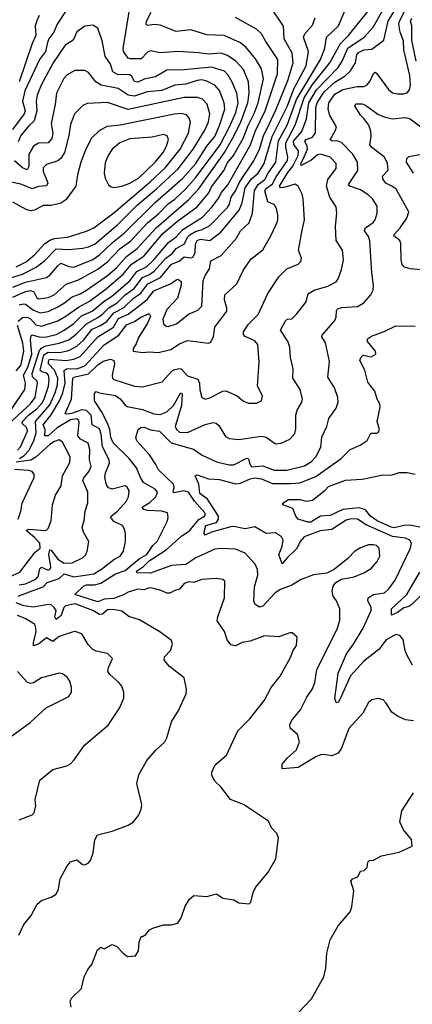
# Model space of a CAD drawing. Extents: x 1246230 to 1426786, y 660032 to 763141.
# Tile 358 of 566: x 1380858 to 1383308, y 665207 to 671354. Entities that reach past the tile are written whole.
import ezdxf

# ---------------------------------------------------------------- set-up
doc = ezdxf.new("R2010")
doc.units = 0

msp = doc.modelspace()

# ---------------------------------------------------------------- linework, layer by layer
at = {"layer": '0CON10XD'}
for points in [[(1381945, 668196.2), (1381976.1, 668233.9), (1382011.5, 668255), (1382017.7, 668265), (1382013.8, 668275), (1381947.7, 668347.7), (1381911.4, 668405), (1381882.4, 668412.4), (1381819.7, 668399.7), (1381815.6, 668405), (1381822.2, 668435), (1381817.9, 668455), (1381723.1, 668543.1), (1381707.6, 668577.6), (1381667.4, 668637.4), (1381589.4, 668725), (1381582, 668745), (1381597.1, 668795), (1381612.8, 668807.2), (1381635, 668809.1), (1381673.9, 668793.9), (1381730, 668785), (1381802.2, 668712.2), (1381942, 668672), (1381996.7, 668635), (1382085, 668592.4), (1382165, 668574.7), (1382195, 668574.7), (1382275, 668616.1), (1382285, 668612.9), (1382292.1, 668585), (1382305, 668562.4), (1382375, 668568.3), (1382445, 668541.1), (1382525, 668542.2), (1382635, 668567.5), (1382678.2, 668595), (1382705.5, 668625), (1382736.5, 668685), (1382743.6, 668746.4), (1382774.2, 668815), (1382786.8, 668863.2), (1382832.1, 668927.9), (1382845.7, 668965), (1382841.9, 668995), (1382821.4, 669055), (1382781.3, 669121.3), (1382790.2, 669220.2), (1382765.4, 669335.4), (1382743.3, 669373.3), (1382744.4, 669385), (1382824.6, 669475.4), (1382832.7, 669497.3), (1382833.8, 669536.2), (1382841.1, 669548.9), (1382865, 669557.5), (1382966.5, 669563.5), (1383005, 669586.7), (1383049.2, 669635), (1383062.5, 669665), (1383065.9, 669694.1), (1383054.4, 669775), (1383043, 669973), (1383035, 669999.2), (1383008.5, 670035), (1383016.2, 670055), (1383062.8, 670087.2), (1383076.5, 670105), (1383089.2, 670145), (1383088.7, 670188.7), (1383058.6, 670235), (1383031.2, 670261.2), (1382985, 670290.9), (1382917.5, 670315), (1382910, 670325), (1382967.1, 670412.9), (1382965.9, 670465), (1382935.7, 670515), (1382865, 670587.3), (1382845, 670595.3), (1382806.4, 670596.4), (1382794.6, 670604.6), (1382829.3, 670665), (1382833.8, 670685), (1382793.9, 670755), (1382781.6, 670795), (1382786.4, 670835), (1382825, 670889.6), (1382875, 670917.5), (1382963.1, 670936.9), (1383005, 670936.4), (1383024.7, 670945.3), (1383042.1, 670967.9), (1383065, 671018.6), (1383075, 671025.7), (1383085, 671020), (1383158.3, 670918.3), (1383185, 670897.3), (1383215, 670890), (1383255, 670891.8), (1383275, 670897.8), (1383289.6, 670915), (1383295.8, 670944.2), (1383293.1, 671005), (1383254.5, 671164.5), (1383251.9, 671221.9), (1383232.2, 671275), (1383222.7, 671325), (1383227.5, 671345), (1383305, 671497.3)], [(1380793.6, 668835), (1380925, 668955.9), (1380954.4, 668995), (1380969.6, 669085), (1380966.5, 669096.5), (1380936.9, 669125), (1380935.1, 669145), (1380982, 669288), (1380995.8, 669304.2), (1381021.9, 669318.1), (1381105, 669333.8), (1381165, 669355.9), (1381209.5, 669390.5), (1381274.1, 669455.9), (1381345, 669494.2), (1381375.3, 669514.7), (1381415.1, 669554.9), (1381466.8, 669585), (1381516, 669635), (1381572.7, 669675), (1381625, 669744.8), (1381667.3, 669762.7), (1381696.9, 669783.1), (1381766.9, 669863.1), (1381809.1, 669895), (1381834.8, 669925), (1381885.4, 669954.6), (1381905.5, 669995), (1381919.9, 670010.1), (1381955, 670032.4), (1381996.6, 670043.4), (1382043.2, 670066.8), (1382155, 670181.4), (1382167.5, 670202.5), (1382178, 670245), (1382205, 670285.3), (1382230.3, 670339.7), (1382318, 670472), (1382353.2, 670545), (1382380.4, 670635), (1382401.4, 670675), (1382458.9, 670795), (1382530.9, 670975), (1382564.2, 671084.2), (1382557.2, 671145), (1382508.6, 671235), (1382503, 671313), (1382423.7, 671433.7)], [(1380855, 669572.9), (1380880.8, 669580.8), (1380895, 669577.9), (1380945, 669539.3), (1380985, 669523.5), (1381035, 669532.7), (1381095, 669560.9), (1381137.3, 669585), (1381185.5, 669624.5), (1381235, 669642.2), (1381275.2, 669664.8), (1381405, 669757.2), (1381462.6, 669805), (1381525.1, 669874.9), (1381591.7, 669925), (1381708.5, 670055), (1381911.2, 670228.8), (1381973.7, 670296.3), (1382135.3, 670524.7), (1382195, 670626.9), (1382238.2, 670715), (1382282, 670835), (1382289.7, 670895), (1382285, 670965.8), (1382253.3, 671043.3), (1382206.2, 671095), (1382155, 671130.7), (1382115, 671145.3), (1382035, 671138.8), (1381975, 671147.6), (1381844.7, 671154.7), (1381735, 671147.5), (1381675, 671158.9), (1381655, 671150), (1381615, 671110), (1381548.5, 671108.5), (1381535, 671114.5), (1381506.1, 671155), (1381504.1, 671174.1), (1381550.6, 671465)], [(1380856.5, 668615), (1380886.8, 668633.2), (1380915, 668664.3), (1380945.2, 668725), (1380960.3, 668775), (1380955.7, 668845), (1381045, 668949.8), (1381079.2, 669025), (1381094.2, 669075), (1381095.8, 669115), (1381076, 669165), (1381038.2, 669205), (1381037.1, 669222.9), (1381044.1, 669235), (1381145, 669227), (1381195, 669234.2), (1381235, 669250.2), (1381345, 669373.6), (1381443.9, 669435), (1381475, 669487.2), (1381534.9, 669515.1), (1381586.1, 669553.9), (1381652.6, 669607.4), (1381695, 669660.4), (1381803, 669707), (1381835, 669730.6), (1381845, 669733.1), (1381865, 669720), (1381866.4, 669696.4), (1381841.8, 669615), (1381775.2, 669544.8), (1381750.9, 669485), (1381754.5, 669455), (1381770.8, 669440.8), (1381785, 669438.5), (1381835.7, 669454.3), (1381910.8, 669515), (1381969.2, 669540.8), (1381994.4, 669565), (1382002.8, 669725), (1382014.2, 669755.8), (1382041.5, 669798.5), (1382050.9, 669849.1), (1382115, 669882.5), (1382210.3, 669989.7), (1382235.4, 670035), (1382290.4, 670085), (1382310.5, 670145), (1382322.4, 670287.6), (1382346.2, 670323.8), (1382388.3, 670355), (1382407.3, 670395), (1382456.3, 670465), (1382472, 670598), (1382527.6, 670695), (1382585.4, 670854.6), (1382735.6, 671105), (1382761.1, 671175), (1382771.8, 671245), (1382846.8, 671315), (1382896.5, 671435)], [(1382543.2, 669306.8), (1382532.2, 669342.2), (1382484.4, 669415), (1382517.1, 669472.9), (1382526.2, 669483.8), (1382555, 669486.9), (1382585, 669515.7), (1382645, 669592), (1382655.5, 669635), (1382664.2, 669645.8), (1382695, 669665.9), (1382780.2, 669689.8), (1382832.2, 669717.8), (1382844.4, 669735), (1382866.7, 669795), (1382878.5, 669855), (1382871.1, 669915), (1382833.1, 669975), (1382828.1, 670065), (1382837.5, 670145), (1382831.5, 670185), (1382794, 670245), (1382772.4, 670315), (1382779.7, 670355), (1382832.7, 670425), (1382832.1, 670455), (1382795.2, 670495.2), (1382735, 670514.7), (1382715, 670509.2), (1382675.3, 670474.7), (1382615, 670442.4), (1382611.3, 670455), (1382626.4, 670483.6), (1382654, 670545), (1382652.1, 670565), (1382636.4, 670595), (1382645, 670605.4), (1382685, 670620.4), (1382703.2, 670646.8), (1382705.4, 670805), (1382713.4, 670835), (1382757, 670903), (1382825, 670963.4), (1382887.8, 671002.2), (1382921.4, 671035), (1382953.3, 671085), (1382961.5, 671135), (1382971.4, 671148.6), (1383005, 671164.5), (1383055, 671170.3), (1383130, 671225), (1383157.6, 671345), (1383216.5, 671443.5)], [(1383088.9, 671351.1), (1383158.8, 671475)], [(1381143.9, 671405), (1381091.8, 671325), (1381071.9, 671275), (1381038.9, 671235), (1381031.2, 671211.2), (1381019.3, 671155), (1380982.5, 671105), (1380890.3, 670909.7), (1380875.9, 670845), (1380891.2, 670785), (1380886.2, 670765), (1380812, 670668)], [(1380849.3, 669470.7), (1380876.3, 669493.7), (1380905, 669497.4), (1380926.1, 669486.1), (1380958.7, 669448.7), (1380995, 669440.5), (1381096, 669474), (1381145, 669501.9), (1381225, 669559.9), (1381293.2, 669596.8), (1381397.3, 669672.7), (1381504.5, 669765.5), (1381555, 669827), (1381632.1, 669877.9), (1381750.8, 670019.2), (1381843.2, 670096.8), (1381965.3, 670185), (1382038.1, 670271.9), (1382055, 670310.3), (1382133.2, 670415), (1382152.4, 670457.6), (1382191, 670505), (1382253.3, 670616.7), (1382281.6, 670688.4), (1382321.7, 670768.3), (1382345.2, 670835), (1382378.9, 670985), (1382366.8, 671046.8), (1382328.3, 671108.3), (1382270.3, 671180.3), (1382235, 671209.1), (1382134.7, 671254.7), (1382025, 671259.1), (1381925, 671290), (1381835, 671280.4), (1381735, 671318.9), (1381697.3, 671322.7), (1381655, 671317.8), (1381646.9, 671325), (1381649.6, 671345), (1381678.5, 671401.5)], [(1380855, 667824.9), (1380895, 667831), (1380958.7, 667861.3), (1380972.7, 667877.3), (1380984.4, 667925), (1380993.6, 667935), (1381035, 667917.1), (1381049.7, 667925), (1381052.8, 667937.2), (1381040.2, 668015), (1381045, 668044.5), (1381055, 668042.8), (1381095.2, 667985), (1381135, 667961.4), (1381185, 667963.3), (1381249.2, 667995), (1381268.7, 668011.3), (1381279.2, 668035), (1381289.1, 668095), (1381255.6, 668155), (1381246.9, 668185), (1381261.1, 668225), (1381265.8, 668285.8), (1381282.5, 668337.5), (1381283.2, 668405), (1381252.6, 668477.4), (1381257.4, 668492.6), (1381291.6, 668535), (1381303.2, 668565), (1381294.2, 668605), (1381295, 668670), (1381285, 668709.5), (1381237.5, 668735), (1381221.6, 668755), (1381228, 668838), (1381224.3, 668854.3), (1381215, 668861.6), (1381175, 668854.8), (1381091, 668805), (1381035, 668755.2), (1381015, 668755.8), (1381017.7, 668795), (1381005.2, 668825), (1381054, 668886), (1381107.1, 668975), (1381127.7, 669025), (1381141.8, 669085), (1381136.2, 669163.8), (1381153.3, 669176.7), (1381215, 669174.9), (1381265, 669192.9), (1381385, 669322.8), (1381476.5, 669383.5), (1381525, 669448.4), (1381575, 669468.5), (1381613.8, 669496.2), (1381665, 669519.1), (1381673.6, 669503.6), (1381655, 669458.2), (1381598.1, 669365), (1381585, 669329.2), (1381565, 669300), (1381565, 669284), (1381625, 669275.6), (1381665, 669280.4), (1381725, 669275.4), (1381800.6, 669295), (1381855, 669329.7), (1381905, 669350.6), (1382035, 669334.3), (1382049.7, 669340.3), (1382068.1, 669375), (1382075.5, 669435), (1382149.3, 669535), (1382150.7, 669555), (1382135.5, 669605), (1382138.1, 669635), (1382211.9, 669705), (1382252.1, 669787.9), (1382300.5, 669859.5), (1382374, 669916), (1382425.9, 670004.1), (1382459.1, 670075), (1382467.6, 670102.4), (1382467.5, 670135), (1382460, 670175), (1382448, 670198), (1382405.8, 670215.8), (1382387.3, 670285), (1382395, 670300.2), (1382435, 670328.7), (1382457.2, 670372.8), (1382528.8, 670475), (1382531.5, 670495), (1382517.6, 670557.6), (1382518.4, 670585), (1382577.7, 670695), (1382633.4, 670865), (1382685, 670949), (1382792.4, 671085), (1382859.6, 671205), (1382909.8, 671255), (1383039, 671415)], [(1380980.4, 671379.6), (1380964.4, 671345.6), (1380954.7, 671315), (1380958.9, 671255), (1380934.8, 671205.2), (1380855, 670966.4)], [(1380808.1, 668925), (1380890.4, 669045), (1380894.8, 669085), (1380881, 669135), (1380908.7, 669185), (1380934.1, 669265), (1380925.2, 669354.8), (1380929.3, 669380.7), (1380935, 669385.5), (1380985, 669371), (1381025, 669373.3), (1381085, 669389.3), (1381135.6, 669414.4), (1381195, 669457.2), (1381243.7, 669505), (1381310.6, 669535), (1381385, 669596.3), (1381431.6, 669625), (1381546.1, 669723.9), (1381588, 669782), (1381648.6, 669811.4), (1381694.7, 669855.3), (1381787.3, 669962.7), (1381835, 669998.7), (1381875, 670044.4), (1381998.6, 670121.4), (1382056.1, 670183.9), (1382096.6, 670235), (1382117, 670275), (1382157, 670323), (1382298.3, 670571.7), (1382327.7, 670655), (1382390.5, 670785), (1382467.4, 671015), (1382468.6, 671105), (1382393, 671217), (1382366.4, 671265), (1382334.7, 671294.7), (1382205, 671366.5)], [(1380815, 669621.1), (1380895, 669657.6), (1380925, 669662.4), (1380945.1, 669655.1), (1380965, 669617.9), (1380975, 669610.6), (1381035, 669618.6), (1381072.1, 669635), (1381148.1, 669701.9), (1381225, 669728.7), (1381345, 669797.2), (1381405, 669841.6), (1381485, 669924.4), (1381549.3, 669970.7), (1381655, 670085.7), (1381725, 670141.9), (1381785, 670204.8), (1381825, 670233.7), (1381891.7, 670295), (1381955, 670367.4), (1382108, 670572), (1382166, 670685), (1382206.6, 670775), (1382221.5, 670835), (1382212.5, 670895), (1382184.5, 670964.5), (1382158, 671008), (1382135, 671032), (1382055, 671056.6), (1381885, 671041.6), (1381775, 671038.9), (1381705, 670997.6), (1381635, 670982.2), (1381594.2, 670964.2), (1381575, 670968.8), (1381558.4, 670998.4), (1381545, 671009.1), (1381468.7, 671011.3), (1381438.3, 671028.3), (1381424, 671075), (1381390.7, 671125), (1381372.6, 671222.6), (1381345, 671301.2), (1381315, 671318.6), (1381265, 671314), (1381215, 671277.5), (1381191.1, 671225), (1381142.1, 671195), (1381066.2, 671083.8), (1380991.9, 670945), (1380966.7, 670883.3), (1380961.1, 670845), (1380965.7, 670785), (1380948.3, 670721.7), (1380915, 670691.8), (1380865, 670630.8), (1380848.3, 670591.7)], [(1380844.5, 668665.5), (1380862.1, 668687.9), (1380907.3, 668785), (1380902.8, 668805), (1380873.6, 668833.6), (1380875.6, 668845), (1380912.5, 668885), (1380964.9, 668925.1), (1380997.4, 668962.6), (1381010.4, 668985), (1381037.3, 669065), (1381042.2, 669105), (1381037, 669135), (1381026.4, 669146.4), (1380995.3, 669155.3), (1380984.9, 669165), (1381008.3, 669261.7), (1381035, 669278.5), (1381106.2, 669276.2), (1381165, 669288), (1381215, 669315.6), (1381255, 669353), (1381309.4, 669420.6), (1381358.3, 669441.7), (1381400.8, 669469.2), (1381445, 669523.5), (1381504.8, 669555), (1381566.8, 669613.2), (1381613.5, 669646.5), (1381657.7, 669705), (1381735.5, 669744.5), (1381805, 669828.4), (1381852.9, 669847.1), (1381885, 669874.2), (1381925, 669866.8), (1381938.1, 669871.9), (1381952, 669898), (1381955.5, 669955), (1381965, 669976), (1381985, 669984), (1382045, 669976.2), (1382113.1, 670026.9), (1382226.4, 670163.6), (1382245, 670211.1), (1382265.4, 670305), (1382305, 670360.5), (1382345.9, 670395.9), (1382383, 670455), (1382432.6, 670625), (1382528.8, 670815), (1382567.4, 670922.6), (1382646, 671065), (1382660.8, 671155), (1382629.7, 671245), (1382637.7, 671265), (1382685, 671320), (1382702.2, 671365)], [(1380848.1, 667755), (1380918.2, 667781.8), (1381005, 667813), (1381029.9, 667840.1), (1381103.8, 667865), (1381135, 667894.7), (1381195, 667875.6), (1381320.5, 667895), (1381367.5, 667922.5), (1381445, 667984.6), (1381485, 668003.5), (1381505.5, 668035), (1381517.3, 668095), (1381518.5, 668145), (1381512.2, 668172.2), (1381498.6, 668195), (1381445, 668220.9), (1381426.5, 668245), (1381428.2, 668255), (1381468.1, 668285), (1381522.7, 668345), (1381536.4, 668375), (1381540, 668415), (1381528.9, 668435), (1381515, 668442.9), (1381435, 668422.2), (1381411.9, 668431.9), (1381399.2, 668449.2), (1381388.8, 668495), (1381393.3, 668525), (1381417.4, 668585), (1381417.2, 668605), (1381375, 668687.1), (1381366.2, 668766.2), (1381355, 668800.3), (1381310.8, 668825), (1381303.8, 668883.8), (1381274.9, 668914.9), (1381245, 668918.6), (1381180.5, 668895), (1381151, 668891), (1381140.8, 668895), (1381180.6, 668985), (1381189.3, 669115), (1381205, 669123.9), (1381287.3, 669142.7), (1381345, 669200), (1381378, 669222), (1381425, 669235.3), (1381446, 669226), (1381450.4, 669205), (1381433.9, 669133.9), (1381436.7, 669116.7), (1381445, 669107.8), (1381575, 669066.4), (1381625, 669061.1), (1381746.4, 669093.6), (1381809, 669161), (1381825, 669170.3), (1381855, 669175.4), (1381865, 669173.3), (1381905, 669130), (1381969, 669109), (1381980, 669085), (1381982.1, 669042.1), (1381994.4, 668995), (1382015, 668985.5), (1382045, 668992.3), (1382125, 669034.5), (1382143.7, 669036.3), (1382214.6, 669004.6), (1382255, 668972.5), (1382285, 668959.2), (1382335, 668959.2), (1382366, 668975), (1382372, 669005), (1382341.4, 669065), (1382351.8, 669215), (1382343.3, 669325), (1382325, 669348.5), (1382264, 669375), (1382255, 669387.5), (1382254.3, 669405), (1382285, 669451.9), (1382346.3, 669513.7), (1382405.4, 669644.6), (1382475, 669748), (1382525, 669798.1), (1382595, 669828), (1382611.2, 669845), (1382616, 669865), (1382596.9, 669915), (1382620.8, 670039.2), (1382634.5, 670105), (1382627.3, 670235), (1382620, 670265), (1382595.4, 670315.4), (1382577.6, 670327.6), (1382505, 670305.8), (1382484.4, 670305), (1382479.6, 670315), (1382530.3, 670399.7), (1382561.7, 670438.3), (1382595.2, 670505.2), (1382598.5, 670535), (1382567.4, 670575), (1382565.8, 670595), (1382618.6, 670655), (1382646.9, 670735), (1382662, 670835), (1382710, 670915), (1382845.9, 671055), (1382870.4, 671095), (1382905.2, 671175), (1383007.6, 671245), (1383062.9, 671307.1), (1383088.9, 671351.1)], [(1383331.2, 671095), (1383305.5, 671225), (1383304.6, 671314.6), (1383296.7, 671345), (1383305, 671362.9)], [(1380815.3, 669684.7), (1380895, 669715.4), (1381025.2, 669744.8), (1381048.6, 669761.4), (1381095, 669817.7), (1381115, 669833.1), (1381165, 669812.5), (1381195, 669809.2), (1381315, 669857.4), (1381355, 669885.2), (1381436.7, 669963.3), (1381508.9, 670021.1), (1381705, 670214.4), (1381876.2, 670363.8), (1381956.7, 670455), (1382026.3, 670565), (1382075, 670624.7), (1382105, 670692.7), (1382137.4, 670795), (1382134.3, 670835), (1382105, 670911.1), (1382075.6, 670945), (1382025, 670970.8), (1381995, 670977.8), (1381964.9, 670975.1), (1381895, 670951.3), (1381825, 670943.9), (1381745, 670912.3), (1381655, 670903.9), (1381575, 670876.3), (1381535, 670883.5), (1381473.2, 670923.2), (1381365.6, 670945.6), (1381332.7, 670965), (1381287.8, 671025), (1381265, 671037.5), (1381202.6, 671037.4), (1381155, 671008.5), (1381133.4, 670986.6), (1381086.8, 670895), (1381079.1, 670825), (1381054.2, 670705), (1381064.4, 670645), (1381058.5, 670611.5), (1381035, 670584), (1380975, 670583.5), (1380944.1, 670565), (1380915.2, 670515), (1380915, 670437.5), (1380905, 670415.6), (1380875, 670429.6), (1380825, 670473.5)], [(1380795, 669740.3), (1380875, 669764.5), (1380961.3, 669808.7), (1381011.9, 669848.1), (1381085, 669923.7), (1381165, 669919.6), (1381252.7, 669927.3), (1381287.1, 669935), (1381328.8, 669955), (1381470, 670075), (1381591.1, 670195), (1381712, 670298), (1381846.5, 670423.5), (1381939.4, 670545), (1382013, 670665), (1382036.9, 670715), (1382045.3, 670765), (1382027.2, 670827.2), (1381998.2, 670858.2), (1381967.8, 670867.8), (1381885, 670867.6), (1381535, 670793.4), (1381405, 670836.9), (1381278.9, 670831.1), (1381252.2, 670817.8), (1381200.9, 670765), (1381175, 670700), (1381165, 670630.8), (1381136.5, 670525), (1381115, 670487.5), (1381095, 670473.2), (1381025, 670448.9), (1381005, 670429.2), (1381003.6, 670405), (1381033.9, 670335), (1381025, 670315.6), (1380975, 670312.1), (1380935, 670297.2), (1380865, 670327.2), (1380795, 670341.3)], [(1383365, 669792.9), (1383295, 669797.3), (1383259.2, 669809.2), (1383243.5, 669825), (1383237.3, 669855), (1383236.9, 669956.9), (1383229.4, 669975), (1383193.1, 670005), (1383193.4, 670013.4), (1383231.4, 670055), (1383273.3, 670115), (1383285.6, 670155), (1383205.9, 670295), (1383185, 670313.1), (1383143.1, 670333.1), (1383126.1, 670355), (1383122.5, 670377.5), (1383156.2, 670415), (1383152.3, 670455), (1383135, 670495.6), (1383055.8, 670555), (1383042.1, 670572.1), (1383050, 670625), (1383047.9, 670657.9), (1383035.6, 670695), (1383005, 670736.7), (1382985, 670757.5), (1382950, 670815), (1382955, 670827.5), (1382995, 670827.5), (1383015, 670819.6), (1383093.3, 670763.3), (1383132.6, 670747.4), (1383185, 670734.2), (1383265, 670742.9), (1383295, 670734.1), (1383385, 670666.5)], [(1380835, 669811.4), (1380897.6, 669842.4), (1380950, 669885), (1381015, 669956.8), (1381049.8, 669980.2), (1381075, 669988.7), (1381157.1, 669995), (1381275, 670032.5), (1381319.6, 670055), (1381445, 670147.5), (1381670.4, 670339.6), (1381768.1, 670431.9), (1381859.6, 670545), (1381911, 670645), (1381924.1, 670715), (1381913.8, 670743.8), (1381899, 670759), (1381865, 670768.8), (1381824.1, 670764.1), (1381485, 670694.3), (1381403.4, 670686.6), (1381355, 670661.1), (1381306.5, 670615), (1381270.4, 670545), (1381239.7, 670465), (1381217.8, 670385), (1381207.9, 670315), (1381145, 670229.2), (1381115, 670207.4), (1381055, 670193.4), (1381005, 670193.8), (1380950, 670165), (1380925, 670159.7), (1380897.7, 670167.7), (1380815, 670213.8)], [(1381445.6, 670305.6), (1381495, 670313.8), (1381545, 670333.7), (1381598.2, 670365), (1381704.2, 670465), (1381752.5, 670525), (1381773.5, 670565), (1381786.9, 670605), (1381778, 670628), (1381755, 670636.2), (1381685, 670620), (1381545, 670610.3), (1381483.3, 670585), (1381434, 670546), (1381407.4, 670502.6), (1381390.9, 670459.1), (1381385.4, 670395.4), (1381391.2, 670365), (1381412.7, 670322.7), (1381429.3, 670309.3), (1381445.6, 670305.6)], [(1383314.6, 670394.6), (1383270.4, 670465), (1383273.4, 670486.6), (1383285, 670499.2), (1383365, 670514)], [(1380835, 669162.4), (1380864.9, 669195.1), (1380883.5, 669285), (1380876.5, 669335), (1380843.8, 669445)], [(1383043.3, 667703.3), (1383030.4, 667725), (1383033.1, 667745), (1383065, 667765.3), (1383135, 667776.2), (1383160.4, 667799.6), (1383201.2, 667855), (1383296.7, 668055), (1383301.8, 668085), (1383292.9, 668105), (1383265, 668117.2), (1383185, 668127.4), (1383019.8, 668199.8), (1382965, 668235.9), (1382925, 668238.1), (1382895, 668228.4), (1382805, 668171.8), (1382732.4, 668162.4), (1382633.1, 668125), (1382606.9, 668095), (1382587.2, 668052.8), (1382526.2, 667995), (1382495, 667956.7), (1382474, 668015), (1382495.6, 668065), (1382501.7, 668105), (1382490.4, 668125), (1382455, 668150.4), (1382395, 668147), (1382325, 668188.6), (1382265, 668174.6), (1382195, 668189.4), (1382175, 668187.5), (1382055, 668153.6), (1382015, 668136), (1382009.4, 668145), (1382010, 668165), (1382020, 668195), (1382085.1, 668214.9), (1382098.9, 668235), (1382099.2, 668255), (1382030.7, 668360.7), (1381980.9, 668395), (1381976.2, 668455), (1381952.9, 668505), (1381965, 668512.9), (1382035, 668488), (1382105, 668483.8), (1382205, 668456.8), (1382235, 668460), (1382295, 668487.6), (1382325, 668493.5), (1382367, 668487), (1382435, 668458.1), (1382548.5, 668458.5), (1382605, 668461.3), (1382705, 668501.1), (1382863.1, 668615), (1382919.4, 668670.6), (1382982.2, 668697.8), (1383025, 668727.5), (1383048.6, 668771.4), (1383085, 668771.9), (1383095, 668777.5), (1383102.2, 668795), (1383088.8, 668845), (1383106, 668935), (1383104.2, 668955), (1383087.5, 668985), (1383074.3, 669035), (1383030.5, 669090.5), (1383010.9, 669165), (1382980.8, 669225), (1382985.6, 669245), (1383000.4, 669259.6), (1383051.1, 669248.9), (1383080, 669265), (1383078.6, 669285), (1383028.6, 669345), (1383028.3, 669361.7), (1383052.2, 669377.8), (1383132.4, 669407.6), (1383205, 669443.3), (1383325, 669441.4)], [(1381179.1, 665189.1), (1381173, 665227), (1381183.3, 665246.7), (1381243.8, 665305), (1381261.2, 665378.8), (1381283.8, 665425), (1381308, 665455), (1381342.7, 665547.3), (1381365, 665562.5), (1381385, 665552.5), (1381435, 665580), (1381465, 665567.5), (1381502.5, 665525), (1381530, 665505), (1381580.7, 665509.3), (1381599.3, 665540.7), (1381603.3, 665595), (1381615, 665630), (1381625, 665630), (1381645, 665643.3), (1381668.3, 665671.7), (1381688.3, 665681.7), (1381755, 665702.5), (1381805, 665702), (1381845, 665713.8), (1381865, 665747.5), (1381890.9, 665819.1), (1381916.5, 665863.5), (1381945, 665885.8), (1382025, 665880), (1382085, 665895.8), (1382125, 665868.6), (1382195, 665858.8), (1382225, 665840), (1382290, 665835), (1382300, 665845), (1382313.8, 665905), (1382328.8, 665935), (1382408.8, 666031.2), (1382456.2, 666115), (1382472, 666245), (1382462.3, 666272.3), (1382429.3, 666309.3), (1382410, 666350), (1382255, 666453.8), (1382172.5, 666485), (1382113.3, 666565), (1382078.3, 666598.3), (1382057.5, 666635), (1382057.5, 666655), (1382077.8, 666702.2), (1382147.5, 666762.5), (1382220, 666915), (1382292.7, 666987.3), (1382384.4, 667105), (1382426.9, 667185), (1382483.3, 667255), (1382547.4, 667372.6), (1382564, 667416), (1382585, 667446.2), (1382589.5, 667499.5), (1382557.5, 667525), (1382543.2, 667526.8), (1382475, 667501.9), (1382385, 667506.5), (1382295.9, 667474.1), (1382246.2, 667465), (1382205, 667445.5), (1382175, 667451.4), (1382152, 667482), (1382135.6, 667535), (1382090.3, 667600.3), (1382093.3, 667625), (1382136.5, 667745), (1382138.8, 667848.8), (1382125, 667858.6), (1382085, 667865.6), (1381995, 667857.8), (1381945, 667839.1), (1381913.2, 667843.2), (1381885, 667834.4), (1381855, 667798.6), (1381825, 667791.1), (1381795, 667772.9), (1381775, 667773.2), (1381740, 667790), (1381684.7, 667805.3), (1381664.2, 667805.8), (1381635, 667793.8), (1381595, 667798.4), (1381535, 667780.1), (1381505, 667762.3), (1381445, 667740.5), (1381384.4, 667735.6), (1381345, 667720.4), (1381202.5, 667765), (1381255, 667816.8), (1381275, 667825.2), (1381325, 667825.6), (1381364.5, 667835.5), (1381456.4, 667893.6), (1381515, 667915.2), (1381603.1, 667986.9), (1381651.7, 668015), (1381689, 668071), (1381716.5, 668095), (1381779.6, 668225), (1381784.5, 668245), (1381780, 668275), (1381745.8, 668285.8), (1381655, 668288.7), (1381632.2, 668295), (1381622.5, 668305), (1381628.2, 668315), (1381670.1, 668339.9), (1381706.3, 668375), (1381718.4, 668405), (1381702.5, 668422.5), (1381631.4, 668465), (1381611.5, 668495), (1381586.9, 668556.9), (1381541.5, 668615), (1381442, 668712), (1381425.7, 668745), (1381419.6, 668795), (1381408.2, 668828.2), (1381372.4, 668902.4), (1381323.8, 668975), (1381325, 669020), (1381335, 669033.3), (1381354.5, 669024.5), (1381455, 669006.9), (1381485, 668986.2), (1381515, 668946.6), (1381528.1, 668938.1), (1381625, 668919.7), (1381695, 668893.1), (1381735, 668888.8), (1381775, 668905.9), (1381816.8, 668945), (1381862, 669022), (1381867.5, 669025), (1381870.6, 669015), (1381867.3, 668945), (1381828.2, 668815), (1381835.3, 668795.3), (1381855, 668779.6), (1381905, 668776.7), (1382015, 668825.5), (1382065, 668839.1), (1382084.5, 668834.5), (1382100.4, 668820.4), (1382142.2, 668752.2), (1382165, 668738.5), (1382225, 668732.5), (1382365, 668754.5), (1382395, 668746.7), (1382455, 668706), (1382490.3, 668709.7), (1382543.3, 668735), (1382575, 668770), (1382580.9, 668799.1), (1382581.8, 668885), (1382589.1, 668915), (1382617.5, 668965), (1382622.5, 668985), (1382608.8, 669045), (1382562.5, 669115), (1382564.5, 669175), (1382548.5, 669245), (1382543.2, 669306.8)], [(1380795, 667875.2), (1380858.5, 667905), (1380955, 668030), (1380986.2, 668055), (1380982.9, 668085), (1380950.1, 668120.1), (1380897.9, 668165), (1380915, 668172.9), (1381014.7, 668165.3), (1381025, 668166.9), (1381035, 668178), (1381053.5, 668225), (1381062.2, 668325), (1381081.1, 668385), (1381116.9, 668443.1), (1381125, 668506.2), (1381169.9, 668590.1), (1381172.3, 668625), (1381125, 668715.6), (1381105, 668730), (1381075, 668720.8), (1381045, 668701.7), (1380958.1, 668621.9), (1380926.5, 668603.5), (1380835, 668591.5)], [(1380848.9, 668235), (1380865.3, 668284.7), (1380873.6, 668335), (1380948.5, 668495), (1380948.2, 668515), (1380935, 668533.3), (1380915, 668539.4), (1380826.4, 668546.4)], [(1383355, 668186.5), (1383292.6, 668197.4), (1383255, 668196.5), (1383195, 668181.1), (1383174.9, 668184.9), (1383088.6, 668225), (1383047.3, 668255), (1383014.5, 668294.5), (1382976.1, 668306.1), (1382875, 668296.8), (1382795, 668257.8), (1382735, 668253.2), (1382675, 668217.2), (1382655, 668216.2), (1382595, 668236.2), (1382580, 668255), (1382561.7, 668301.7), (1382498.8, 668325), (1382498.8, 668335), (1382535, 668358.5), (1382605, 668358.5), (1382645, 668348.2), (1382683.8, 668355), (1382764.4, 668415.6), (1382785, 668439.2), (1382890.2, 668479.8), (1382995, 668486), (1383125, 668512.7), (1383175, 668510), (1383225, 668526.7), (1383275, 668526.2), (1383325, 668515.6)], [(1383315, 666977.1), (1383265, 666983.5), (1383216, 667005), (1383179.8, 667029.8), (1383145, 667086.2), (1383125, 667107.5), (1383095, 667116.2), (1383055, 667106.7), (1383035, 667090), (1382998, 667025), (1382912.4, 666927.6), (1382865.6, 666805), (1382844.6, 666775.4), (1382805, 666757.8), (1382755, 666766.7), (1382735, 666763.6), (1382705, 666752.7), (1382595, 666685.5), (1382495.9, 666675.9), (1382495.8, 666705), (1382527, 666743), (1382584.3, 666795), (1382602.9, 666845), (1382591.2, 666891.2), (1382545, 666931.2), (1382542.9, 666955), (1382557.8, 666982.2), (1382609.4, 667045), (1382649.2, 667125), (1382683.8, 667176.2), (1382699.5, 667215), (1382711.5, 667295), (1382840, 667555), (1382854.5, 667605), (1382854.4, 667675), (1382834.2, 667725), (1382814.3, 667755), (1382807.5, 667785), (1382813.2, 667816.8), (1382830.9, 667839.1), (1382865, 667860), (1382945, 667876.4), (1383005, 667900), (1383051.5, 667928.5), (1383088.9, 667971.1), (1383105.4, 668004.6), (1383101.1, 668055), (1383085, 668071.5), (1383065, 668076.2), (1383035, 668074.6), (1382985, 668057.1), (1382946.5, 668033.5), (1382905, 667990), (1382819.7, 667920.3), (1382775, 667898), (1382692.1, 667887.9), (1382615, 667859.4), (1382555, 667822.9), (1382485, 667796.9), (1382451.4, 667775), (1382375, 667692), (1382355, 667687.1), (1382325.6, 667705), (1382319.6, 667725), (1382322.4, 667812.4), (1382344.6, 667885), (1382341.4, 667921.4), (1382327.1, 667955), (1382263.9, 668023.9), (1382205, 668047.7), (1382115, 668052.9), (1382075, 668049.2), (1381957.9, 667995), (1381895, 667951.6), (1381804.7, 667945.3), (1381675, 667899.2), (1381590.9, 667900.9), (1381586.7, 667905), (1381592.4, 667915), (1381629.5, 667940.5), (1381665, 667975.6), (1381772.7, 668045), (1381869, 668131), (1381917.5, 668162.5), (1381945, 668196.2)], [(1383465, 667862.2), (1383305, 667702.1), (1383285, 667689.7), (1383255, 667682.7), (1383215, 667653.1), (1383177, 667637), (1383177.1, 667675), (1383272.5, 667765), (1383354.7, 667905)], [(1380852.6, 665637.4), (1380884.2, 665705), (1380928.9, 665761.1), (1380967.6, 665832.4), (1380995, 665854.3), (1381053.3, 665875), (1381085, 665894), (1381100, 665925), (1381104.2, 665955), (1381109.7, 665990.3), (1381152.4, 666067.6), (1381174.4, 666095.6), (1381215, 666108), (1381250.3, 666080.3), (1381265, 666078), (1381285, 666088), (1381300, 666105), (1381316.8, 666153.2), (1381327.3, 666232.7), (1381343.3, 666265), (1381435, 666287.5), (1381535.6, 666324.4), (1381566.6, 666343.4), (1381598.6, 666385), (1381615.7, 666425), (1381620.6, 666455), (1381587.8, 666585), (1381600.7, 666639.3), (1381650.7, 666729.3), (1381706.7, 666793.3), (1381762.5, 666845), (1381775, 666870), (1381805, 666970), (1381849.5, 667040.5), (1381896.2, 667145), (1381898, 667175), (1381883.8, 667245), (1381792, 667315), (1381760, 667355), (1381761.2, 667375), (1381798, 667415), (1381811.2, 667455), (1381805, 667477.5), (1381732.6, 667532.6), (1381606.1, 667606.1), (1381538.3, 667628.3), (1381495, 667661.4), (1381441.7, 667671.7), (1381405, 667669.1), (1381375, 667641.5), (1381355, 667640), (1381315.2, 667665.2), (1381205, 667706.2), (1381143.1, 667695), (1381133.8, 667685), (1381116.3, 667635), (1381085, 667609.3), (1381077.2, 667625), (1381085.5, 667665), (1381073.9, 667685), (1381055, 667700.4), (1381035, 667702.1), (1380945, 667686), (1380884.3, 667694.3), (1380835, 667712.4)], [(1383308.8, 667325), (1383275, 667383.3), (1383262.5, 667415), (1383251.4, 667485), (1383230, 667510), (1383205, 667515.5), (1383145, 667482.2), (1383099, 667421), (1383005, 667348.4), (1382921.7, 667258.3), (1382855, 667110), (1382845, 667091.2), (1382835, 667089.2), (1382823.5, 667115), (1382844.4, 667275), (1382896.7, 667395), (1382941.2, 667455), (1383001.8, 667555), (1383050, 667665), (1383051.5, 667685), (1383043.3, 667703.3)], [(1380855, 666359.2), (1380935, 666390), (1380948.3, 666401.7), (1380958, 666445), (1380954, 666485), (1380983.8, 666606.2), (1381065, 666672.9), (1381152.5, 666695), (1381175, 666708), (1381198, 666732), (1381262.9, 666825), (1381410.2, 666949.8), (1381480, 667055), (1381507.9, 667117.9), (1381507.8, 667155), (1381495, 667192), (1381476.6, 667216.6), (1381420, 667265), (1381407.5, 667285), (1381411.2, 667308.8), (1381436.7, 667365), (1381405, 667396.2), (1381335, 667412), (1381315, 667422), (1381285, 667452.5), (1381245, 667518.6), (1381205, 667534.3), (1381185, 667530.6), (1381105, 667502.7), (1381065, 667471.8), (1381025, 667494.6), (1380975.4, 667455), (1380945, 667444.6), (1380944.1, 667464.1), (1380960.8, 667535), (1380957.4, 667567.4), (1380950, 667580), (1380892.9, 667615), (1380845, 667633.8)], [(1380798.8, 666875), (1380923, 666967), (1381022.1, 667057.9), (1381165, 667128.8), (1381181.2, 667155), (1381182, 667185), (1381170.6, 667225), (1381155, 667250), (1381125, 667270.8), (1381105, 667274.2), (1380995, 667245.8), (1380945, 667214), (1380925, 667210), (1380905, 667218.8), (1380845, 667284.2)], [(1382596.7, 665155), (1382678.8, 665241.2), (1382755, 665377.5), (1382767, 665433), (1382774.3, 665525), (1382795, 665610), (1382845, 665696.7), (1382920, 665785), (1382930, 665815), (1382942.5, 665915), (1382923.3, 665975), (1382935, 665990), (1382968.3, 666001.7), (1382985, 666037.5), (1383007, 666043), (1383025, 666060), (1383030, 666095), (1383040, 666105), (1383065, 666107.5), (1383115, 666133.8), (1383225, 666156.7), (1383307.5, 666195), (1383302.5, 666235), (1383253.3, 666295), (1383230, 666345), (1383241.2, 666415), (1383315, 666526.2)]]:
    msp.add_lwpolyline(points, dxfattribs=at)

doc.saveas('drawing.dxf')
